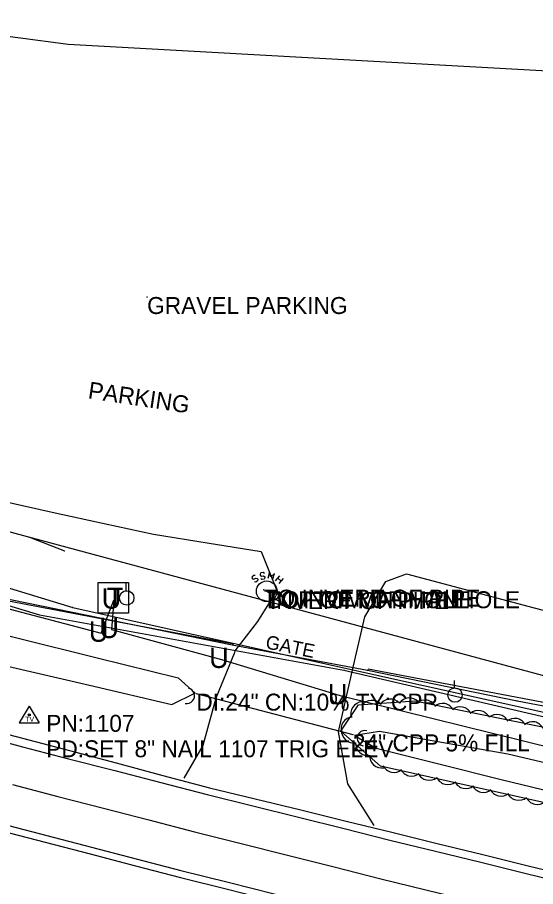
# Model space of a CAD drawing. Extents: x 1441650 to 1491889, y 345904 to 358319.
# Drawn here: x 1446114.3 to 1446267.1, y 354447.7 to 354703.9 of the extents above; entities that cross this region are included whole.
import ezdxf

# ---------------------------------------------------------------- set-up
doc = ezdxf.new("R2010")
doc.units = 0
for name, color, linetype in [('Default', 7, 'Continuous'), ('S_CROSS_DRAIN', 7, 'Continuous'), ('S_CROSS_DRAIN_ANNOT', 7, 'Continuous'), ('S_DITCHLINE', 7, 'Continuous'), ('S_DRG_PT_SYM', 7, 'Continuous'), ('S_EDGE_PAVEMENT', 7, 'Continuous'), ('S_FENCE', 7, 'Continuous'), ('S_GAS_UTILITIES', 7, 'Continuous'), ('S_GATE_ANNOT', 7, 'Continuous'), ('S_GRAVEL_ROAD', 7, 'Continuous'), ('S_MANHOLE_ANNOT', 7, 'Continuous'), ('S_MSC_PT_SYM', 7, 'Continuous'), ('S_PARKING', 7, 'Continuous'), ('S_PARKING_ANNOT', 7, 'Continuous'), ('S_PAVEMENT_CROWN', 7, 'Continuous'), ('S_SANITARY_SEWER', 7, 'Continuous'), ('S_SANITARY_SEWER_ANNOT', 7, 'Continuous'), ('S_SECONDARY_CTL', 7, 'Continuous'), ('S_SECONDARY_CTL_ANNOT', 7, 'Continuous'), ('S_SHOULDER', 7, 'Continuous'), ('S_SURVEY_TEXT_ANNOT', 7, 'Continuous'), ('S_TELEPHONE_UTILITIES', 7, 'Continuous'), ('S_TREE', 7, 'Continuous'), ('S_UNDERGROUND_CABLE', 7, 'Continuous'), ('S_UTILITY_POLE', 7, 'Continuous'), ('S_UTL_PT_SYM', 7, 'Continuous'), ('S_WATER_UTILITIES', 7, 'Continuous')]:
    doc.layers.add(name, color=color, linetype=linetype)

msp = doc.modelspace()

# ---------------------------------------------------------------- linework, layer by layer
at = {"layer": 'S_CROSS_DRAIN'}
msp.add_line((1446167.06, 354504.55), (1446213.21, 354492.53), dxfattribs=at)
for centre, start, end in [((1446164.25, 354503.94), 258.0748, 78.404), ((1446216.77, 354491.4), 76.1775, 256.5067)]:
    msp.add_arc(centre, 2.3, start, end, dxfattribs=at)
at = {"layer": 'S_DITCHLINE'}
for points in [[(1445920.34, 354574.38), (1445925.25, 354567.83), (1445944.41, 354561.48), (1445963.56, 354555.12), (1445982.72, 354548.76), (1446001.87, 354542.4), (1446017.16, 354537.79), (1446032.44, 354533.19), (1446047.73, 354528.58), (1446063.02, 354523.97), (1446087.21, 354518.32), (1446111.41, 354512.66), (1446135.61, 354507.01), (1446159.8, 354501.36), (1446166.66, 354504.72)], [(1445920.34, 354574.38), (1445927, 354573.56), (1445946.24, 354567.66), (1445965.48, 354561.77), (1445984.73, 354555.88), (1446003.97, 354549.98), (1446019.62, 354545.69), (1446035.27, 354541.39), (1446050.91, 354537.1), (1446066.56, 354532.8), (1446090.33, 354526.91), (1446114.11, 354521.02), (1446137.88, 354515.13), (1446161.66, 354509.25), (1446166.67, 354504.71)]]:
    msp.add_lwpolyline(points, dxfattribs=at)
msp.add_lwpolyline([(1446213.71, 354492.21), (1446220.07, 354488.48), (1446238.5, 354483.86), (1446256.93, 354479.24), (1446269.08, 354476.26), (1446281.22, 354473.29), (1446293.37, 354470.31), (1446305.51, 354467.33), (1446310.57, 354469.35), (1446304.8, 354475.95), (1446281.84, 354481.34), (1446258.89, 354486.72), (1446239.95, 354490.04), (1446221.01, 354493.36)], close=True, dxfattribs=at)
at = {"layer": 'S_DRG_PT_SYM'}
for points in [[(1446167.06, 354504.55), (1446167.06, 354504.6), (1446167.06, 354504.55), (1446167.01, 354504.55), (1446167.06, 354504.55), (1446167.06, 354504.5), (1446167.06, 354504.55), (1446167.11, 354504.55)], [(1446213.21, 354492.53), (1446213.21, 354492.58), (1446213.21, 354492.53), (1446213.16, 354492.53), (1446213.21, 354492.53), (1446213.21, 354492.48), (1446213.21, 354492.53), (1446213.26, 354492.53)]]:
    msp.add_lwpolyline(points, dxfattribs=at)
at = {"layer": 'S_EDGE_PAVEMENT'}
for points in [[(1446100.6, 354492.95), (1446115.83, 354488.87), (1446129.43, 354485.36), (1446143.03, 354481.84), (1446156.63, 354478.33), (1446170.23, 354474.82), (1446183.7, 354471.46), (1446197.18, 354468.1), (1446210.65, 354464.75), (1446224.13, 354461.39), (1446237.51, 354458.11), (1446250.9, 354454.83), (1446264.29, 354451.56), (1446277.67, 354448.28), (1446290.43, 354445.21), (1446303.19, 354442.14), (1446315.95, 354439.07), (1446328.71, 354436.01), (1446342.39, 354432.71), (1446356.06, 354429.42), (1446369.74, 354426.12), (1446383.41, 354422.83)], [(1446109.8, 354466.16), (1446122.98, 354462.73), (1446136.17, 354459.3), (1446149.35, 354455.86), (1446162.53, 354452.43), (1446176.46, 354448.92), (1446190.39, 354445.41), (1446204.32, 354441.9), (1446218.26, 354438.4), (1446231.66, 354435.05), (1446245.06, 354431.71), (1446258.47, 354428.37), (1446271.87, 354425.03), (1446284.51, 354421.97), (1446297.15, 354418.91), (1446309.79, 354415.85), (1446322.43, 354412.79), (1446335.93, 354409.53), (1446349.42, 354406.27), (1446362.92, 354403.01), (1446376.41, 354399.75)]]:
    msp.add_lwpolyline(points, dxfattribs=at)
at = {"layer": 'S_FENCE'}
for p, q in [((1446091.09, 354536.59), (1446177.64, 354518.97)), ((1446177.64, 354518.97), (1446217.47, 354511.5)), ((1446217.47, 354511.5), (1446261.6, 354502.42)), ((1446261.6, 354502.42), (1446312.65, 354492.75))]:
    msp.add_line(p, q, dxfattribs=at)
for points in [[(1446117.92, 354550.67), (1446128.24, 354546.64), (1446128.28, 354546.63)], [(1446117.92, 354550.67), (1446128.24, 354546.64), (1446128.28, 354546.63)], [(1446086.03, 354539.43), (1446109.03, 354532.36), (1446178.16, 354519.22)], [(1446217.7, 354511.87), (1446312.77, 354493.75)]]:
    msp.add_lwpolyline(points, dxfattribs=at)
at = {"layer": 'S_GAS_UTILITIES'}
for p, q in [((1445989.77, 354573.1), (1446130.66, 354529.92)), ((1446130.66, 354529.92), (1446214.11, 354511.35)), ((1446214.11, 354511.35), (1446316.03, 354488.78))]:
    msp.add_line(p, q, dxfattribs=at)
at = {"layer": 'S_GRAVEL_ROAD'}
for points in [[(1446111, 354561.07), (1446125.47, 354557.89), (1446139.93, 354554.71), (1446154.4, 354551.53), (1446170.28, 354549.01), (1446186.16, 354546.5), (1446190.82, 354534.95), (1446185.13, 354525.81), (1446178.45, 354517.2), (1446178.22, 354516.43), (1446172.82, 354503.18), (1446168.98, 354489.23), (1446163.33, 354479.62)], [(1446219.44, 354465.63), (1446211.75, 354477.92), (1446208.95, 354493.33), (1446212.84, 354510.24), (1446216.73, 354527.15), (1446222.94, 354537.57), (1446229.05, 354539.84), (1446241.57, 354536.53), (1446254.1, 354533.22), (1446266.63, 354529.9), (1446279.15, 354526.59), (1446294.09, 354522.83), (1446309.03, 354519.06), (1446314.38, 354512.3), (1446316.24, 354504.14), (1446316.34, 354489.22), (1446314.86, 354469.72), (1446310.3, 354459.29), (1446302.71, 354452.13), (1446296.88, 354446.44)]]:
    msp.add_lwpolyline(points, dxfattribs=at)
at = {"layer": 'S_MSC_PT_SYM'}
for points in [[(1446152.56, 354621.49), (1446152.56, 354621.54), (1446152.56, 354621.49), (1446152.51, 354621.49), (1446152.56, 354621.49), (1446152.56, 354621.44), (1446152.56, 354621.49), (1446152.61, 354621.49)], [(1446177.64, 354518.97), (1446177.64, 354519.02), (1446177.64, 354518.97), (1446177.59, 354518.97), (1446177.64, 354518.97), (1446177.64, 354518.92), (1446177.64, 354518.97), (1446177.69, 354518.97)], [(1446217.47, 354511.5), (1446217.47, 354511.55), (1446217.47, 354511.5), (1446217.42, 354511.5), (1446217.47, 354511.5), (1446217.47, 354511.45), (1446217.47, 354511.5), (1446217.52, 354511.5)], [(1446261.6, 354502.42), (1446261.6, 354502.47), (1446261.6, 354502.42), (1446261.55, 354502.42), (1446261.6, 354502.42), (1446261.6, 354502.37), (1446261.6, 354502.42), (1446261.65, 354502.42)]]:
    msp.add_lwpolyline(points, dxfattribs=at)
at = {"layer": 'S_PARKING'}
msp.add_lwpolyline([(1446069.86, 354703.94), (1446129.29, 354696.01), (1446321.86, 354685.35), (1446332.89, 354636.08), (1446330.41, 354592.46)], dxfattribs=at)
at = {"layer": 'S_PAVEMENT_CROWN'}
msp.add_lwpolyline([(1446112.86, 354477.75), (1446126.27, 354474.27), (1446139.69, 354470.79), (1446153.1, 354467.31), (1446166.51, 354463.83), (1446180.24, 354460.37), (1446193.97, 354456.91), (1446207.69, 354453.45), (1446221.42, 354449.99), (1446234.75, 354446.71), (1446248.08, 354443.43), (1446261.41, 354440.14), (1446274.73, 354436.86), (1446287.5, 354433.77), (1446300.27, 354430.68), (1446313.03, 354427.59), (1446325.8, 354424.5), (1446339.07, 354421.31), (1446352.34, 354418.13), (1446365.61, 354414.94), (1446378.88, 354411.76)], dxfattribs=at)
at = {"layer": 'S_SANITARY_SEWER'}
for p, q in [((1445798.06, 354636.92), (1446371.19, 354482.39)), ((1446183.47, 354539.04), (1446183.39, 354538.65)), ((1446183.39, 354538.65), (1446183.58, 354538.38)), ((1446184.01, 354539.43), (1446183.47, 354539.04)), ((1446183.58, 354538.38), (1446184.01, 354538.27)), ((1446184.44, 354539.35), (1446184.01, 354539.43)), ((1446184.01, 354538.27), (1446184.55, 354538.62)), ((1446184.55, 354537.45), (1446184.17, 354537.53)), ((1446184.55, 354538.62), (1446185.02, 354538.54)), ((1446185.1, 354537.84), (1446184.55, 354537.45)), ((1446185.02, 354538.54), (1446185.17, 354538.27)), ((1446185.17, 354538.27), (1446185.1, 354537.84)), ((1446190.44, 354537.8), (1446191.68, 354539.27)), ((1446191.1, 354538.58), (1446192.07, 354537.76)), ((1446192.65, 354538.46), (1446191.41, 354536.99))]:
    msp.add_line(p, q, dxfattribs=at)
for points in [[(1446187.11, 354539.97), (1446186.76, 354540.24), (1446186.1, 354540.17), (1446185.87, 354539.82), (1446185.91, 354539.51), (1446186.26, 354539.2), (1446186.88, 354539.31), (1446187.27, 354539), (1446187.3, 354538.69), (1446187.03, 354538.31), (1446186.41, 354538.23), (1446186.06, 354538.5)], [(1446189.55, 354538.11), (1446190.09, 354539.97), (1446189.05, 354538.96), (1446188.66, 354540.4), (1446188.12, 354538.54)]]:
    msp.add_lwpolyline(points, dxfattribs=at)
msp.add_circle((1446187.8, 354534.74), 3.05, dxfattribs=at)
at = {"layer": 'S_SECONDARY_CTL'}
for p, q in [((1446117.82, 354500.9), (1446114.81, 354495.95)), ((1446117.82, 354500.9), (1446120.77, 354495.95)), ((1446114.81, 354495.95), (1446120.77, 354495.95))]:
    msp.add_line(p, q, dxfattribs=at)
for radius in [0.311, 0.183, 0.103]:
    msp.add_circle((1446117.82, 354498.29), radius, dxfattribs=at)
at = {"layer": 'S_SHOULDER'}
for points in [[(1446101.06, 354495.29), (1446115.87, 354491.39), (1446129.65, 354487.75), (1446143.42, 354484.11), (1446157.2, 354480.46), (1446170.98, 354476.82), (1446184.4, 354473.54), (1446197.82, 354470.25), (1446211.24, 354466.97), (1446224.66, 354463.68), (1446238.08, 354460.39), (1446251.49, 354457.11), (1446264.9, 354453.82), (1446278.31, 354450.54), (1446291.02, 354447.42), (1446303.74, 354444.31), (1446316.45, 354441.2), (1446329.16, 354438.09), (1446342.91, 354434.82), (1446356.67, 354431.56), (1446370.42, 354428.29), (1446384.17, 354425.03)], [(1446109.21, 354464.23), (1446122.5, 354460.75), (1446135.8, 354457.27), (1446149.1, 354453.79), (1446162.4, 354450.31), (1446176.27, 354446.86), (1446190.14, 354443.41), (1446204.01, 354439.97), (1446217.88, 354436.52), (1446231.25, 354433.24), (1446244.62, 354429.96), (1446258, 354426.68), (1446271.37, 354423.4), (1446284.01, 354420.28), (1446296.65, 354417.16), (1446309.3, 354414.05), (1446321.94, 354410.93), (1446335.41, 354407.69), (1446348.88, 354404.44), (1446362.35, 354401.2), (1446375.82, 354397.96)]]:
    msp.add_lwpolyline(points, dxfattribs=at)
at = {"layer": 'S_TELEPHONE_UTILITIES'}
msp.add_lwpolyline([(1446138.08, 354528.28), (1446138.08, 354537.28), (1446147.08, 354537.28), (1446147.08, 354528.28)], close=True, dxfattribs=at)
at = {"layer": 'S_TREE'}
msp.add_lwpolyline([(1446271.95, 354494.15), (1446310.69, 354485.55), (1446314.71, 354475.47), (1446306.83, 354464.06), (1446221.34, 354483.14), (1446209.64, 354493.46), (1446214.84, 354501.27), (1446231.43, 354502.43), (1446271.92, 354494.15)], dxfattribs=at)
for centre, major_axis, ratio, start_param, end_param in [((1446216.23, 354498.55), (2.71, -2.43), 0.999867, 2.399664, 4.172865), ((1446218.82, 354498.92), (-2.57, -2.59), 0.999931, 3.1057, 4.8789), ((1446224.25, 354499.29), (-2.57, -2.59), 0.999931, 3.1057, 4.8789), ((1446229.88, 354499.65), (-2.57, -2.59), 0.999931, 3.1057, 4.8789), ((1446234.41, 354499.03), (-3.62, 0.38), 0.999954, 3.729896, 5.503097), ((1446239.6, 354498.04), (-3.62, 0.38), 0.999954, 3.729896, 5.503097), ((1446244.8, 354497.01), (-3.62, 0.38), 0.999954, 3.729896, 5.503097), ((1446250.13, 354495.92), (-3.62, 0.38), 0.999954, 3.729896, 5.503097), ((1446255.66, 354494.76), (-3.62, 0.38), 0.999954, 3.729896, 5.503097), ((1446213.36, 354494.11), (2.71, -2.43), 0.999867, 2.399664, 4.172865), ((1446260.87, 354493.62), (-3.62, 0.38), 0.999954, 3.729896, 5.503097), ((1446266.06, 354492.63), (-3.62, 0.38), 0.999954, 3.729896, 5.503097), ((1446213.45, 354493.65), (1.85, -3.14), 0.999956, 4.141307, 5.914507), ((1446217.66, 354489.89), (1.85, -3.14), 0.999956, 4.141307, 5.914508), ((1446221.74, 354486.29), (1.85, -3.14), 0.999956, 4.141307, 5.914508), ((1446225.35, 354484.97), (3.56, -0.79), 0.999954, 3.825789, 5.598989), ((1446230.52, 354483.89), (3.56, -0.79), 0.999954, 3.825789, 5.598989), ((1446235.71, 354482.66), (3.56, -0.79), 0.999954, 3.825789, 5.598989), ((1446241.22, 354481.39), (3.56, -0.79), 0.999954, 3.825789, 5.598989), ((1446246.53, 354480.21), (3.56, -0.79), 0.999954, 3.825789, 5.598989), ((1446251.71, 354479.09), (3.56, -0.79), 0.999954, 3.825789, 5.598989), ((1446256.88, 354478.01), (3.56, -0.79), 0.999954, 3.825789, 5.598989), ((1446262.07, 354476.77), (3.56, -0.79), 0.999954, 3.825789, 5.598989), ((1446267.58, 354475.51), (3.56, -0.79), 0.999954, 3.825789, 5.598989)]:
    msp.add_ellipse(centre, major_axis=major_axis, ratio=ratio, start_param=start_param, end_param=end_param, dxfattribs=at)
at = {"layer": 'S_UNDERGROUND_CABLE'}
for p, q in [((1446057.49, 354543.84), (1446138.99, 354522.38)), ((1446138.99, 354522.38), (1446142.78, 354532.16)), ((1446142.78, 354532.16), (1446142.1, 354523.48)), ((1446142.1, 354523.48), (1446174.45, 354514.66)), ((1446174.45, 354514.66), (1446209.45, 354503.96)), ((1446209.45, 354503.96), (1446316.12, 354477.68))]:
    msp.add_line(p, q, dxfattribs=at)
at = {"layer": 'S_UTILITY_POLE'}
for p, q in [((1446146.42, 354534.92), (1446146.42, 354537.03)), ((1446243.17, 354506.28), (1446243.17, 354508.39))]:
    msp.add_line(p, q, dxfattribs=at)
for centre in [(1446146.54, 354532.78), (1446243.3, 354504.14)]:
    msp.add_circle(centre, 2.13, dxfattribs=at)
at = {"layer": 'S_UTL_PT_SYM'}
for points in [[(1446186.91, 354535.2), (1446186.91, 354535.25), (1446186.91, 354535.2), (1446186.86, 354535.2), (1446186.91, 354535.2), (1446186.91, 354535.15), (1446186.91, 354535.2), (1446186.96, 354535.2)], [(1446187.8, 354534.74), (1446187.8, 354534.79), (1446187.8, 354534.74), (1446187.75, 354534.74), (1446187.8, 354534.74), (1446187.8, 354534.69), (1446187.8, 354534.74), (1446187.85, 354534.74)], [(1446188.79, 354534.49), (1446188.79, 354534.54), (1446188.79, 354534.49), (1446188.74, 354534.49), (1446188.79, 354534.49), (1446188.79, 354534.44), (1446188.79, 354534.49), (1446188.84, 354534.49)], [(1446130.66, 354529.92), (1446130.66, 354529.97), (1446130.66, 354529.92), (1446130.61, 354529.92), (1446130.66, 354529.92), (1446130.66, 354529.87), (1446130.66, 354529.92), (1446130.71, 354529.92)], [(1446120.88, 354527.77), (1446120.88, 354527.82), (1446120.88, 354527.77), (1446120.83, 354527.77), (1446120.88, 354527.77), (1446120.88, 354527.72), (1446120.88, 354527.77), (1446120.93, 354527.77)], [(1446210.57, 354511.48), (1446210.57, 354511.53), (1446210.57, 354511.48), (1446210.52, 354511.48), (1446210.57, 354511.48), (1446210.57, 354511.43), (1446210.57, 354511.48), (1446210.62, 354511.48)], [(1446214.11, 354511.35), (1446214.11, 354511.4), (1446214.11, 354511.35), (1446214.06, 354511.35), (1446214.11, 354511.35), (1446214.11, 354511.3), (1446214.11, 354511.35), (1446214.16, 354511.35)]]:
    msp.add_lwpolyline(points, dxfattribs=at)
at = {"layer": 'S_WATER_UTILITIES'}
for p, q in [((1445951.8, 354578.69), (1446120.88, 354527.77)), ((1446120.88, 354527.77), (1446210.57, 354511.48)), ((1446210.57, 354511.48), (1446304.2, 354489.6))]:
    msp.add_line(p, q, dxfattribs=at)

# ---------------------------------------------------------------- texts
at = {"layer": 'Default'}
for p in [(1446139.15, 354529.62), (1446138.47, 354520.93), (1446135.36, 354519.84), (1446170.82, 354512.12), (1446205.82, 354501.41)]:
    msp.add_text('U', height=6, rotation=360, dxfattribs=at).set_placement(p)
at = {"layer": 'S_CROSS_DRAIN_ANNOT'}
for s, p in [('DI:24" CN:10% TY:CPP', (1446167.06, 354499.55)), ('24" CPP 5% FILL', (1446213.21, 354487.53))]:
    msp.add_text(s, height=5, dxfattribs=at).set_placement(p)
at = {"layer": 'S_GATE_ANNOT'}
msp.add_text('GATE', height=4, rotation=348.4503, dxfattribs=at).set_placement((1446187.24, 354517.93))
at = {"layer": 'S_MANHOLE_ANNOT'}
for s in ['TOP OF MANHOLE', 'BOTTOM OF MANHOLE']:
    msp.add_text(s, height=5, dxfattribs=at).set_placement((1446187.8, 354529.74))
at = {"layer": 'S_PARKING_ANNOT'}
msp.add_text('PARKING', height=5, rotation=351.4716, dxfattribs=at).set_placement((1446134.93, 354591.64))
at = {"layer": 'S_SANITARY_SEWER_ANNOT'}
for s, p in [('TO INVERT OF PIPE', (1446186.91, 354530.2)), ('INVERT OF PIPE', (1446188.79, 354529.49))]:
    msp.add_text(s, height=5, dxfattribs=at).set_placement(p)
at = {"layer": 'S_SECONDARY_CTL'}
msp.add_text('TV', height=1.5, rotation=360, dxfattribs=at).set_placement((1446116.62, 354496.28))
at = {"layer": 'S_SECONDARY_CTL_ANNOT'}
for s, p in [('PN:1107', (1446122.82, 354493.29)), ('PD:SET 8" NAIL 1107 TRIG ELEV', (1446122.82, 354485.79))]:
    msp.add_text(s, height=5, dxfattribs=at).set_placement(p)
at = {"layer": 'S_SURVEY_TEXT_ANNOT'}
msp.add_text('GRAVEL PARKING', height=5, dxfattribs=at).set_placement((1446152.56, 354616.49))
at = {"layer": 'S_TELEPHONE_UTILITIES'}
msp.add_text('T', height=6, rotation=360, dxfattribs=at).set_placement((1446140.65, 354529.78))

doc.saveas('drawing.dxf')
